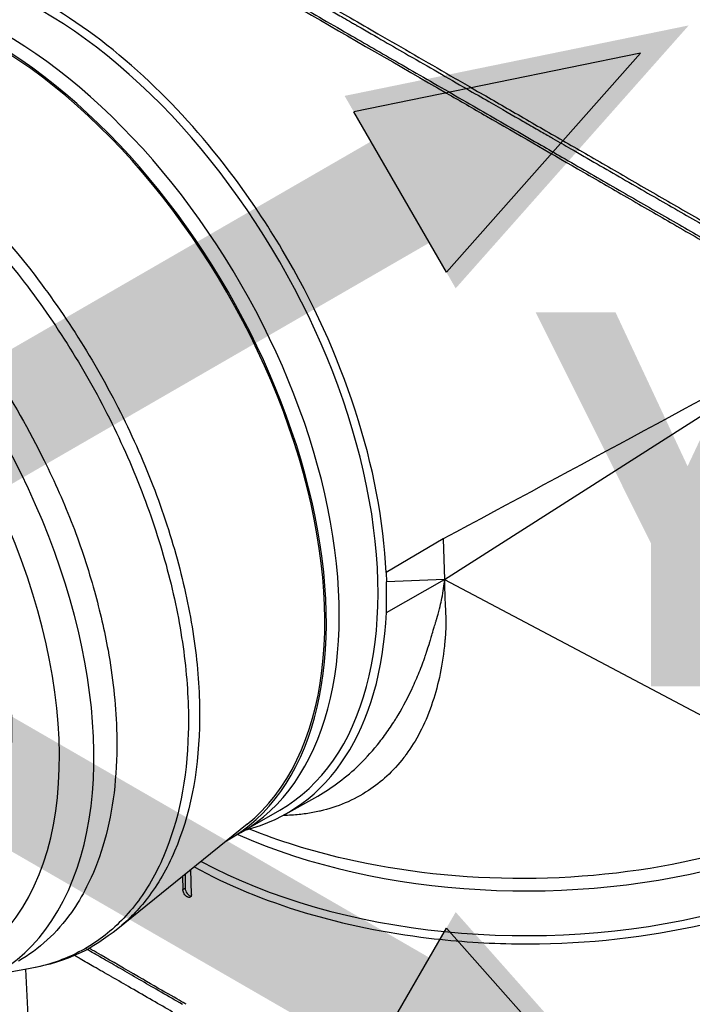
# Model space of a CAD drawing. Header units: millimetres. Extents: x 0 to 4378, y 0 to 2376.
# Tile 334 of 340: x 2589 to 2644, y 1862 to 1943. Entities that reach past the tile are written whole.
import ezdxf

# ---------------------------------------------------------------- set-up
doc = ezdxf.new("R2010")
doc.units = ezdxf.units.MM
doc.header["$LTSCALE"] = 0.2
doc.layers.add('01_Object Line', color=4, linetype='Continuous')
doc.layers.add('07_Special Line2', color=76, linetype='Continuous')
doc.layers.add('14_Mark', color=7, linetype='Continuous', true_color=0xe03c31)
doc.styles.add('Rainbow-5.0 Style', font='malgunsl.ttf')

# ---------------------------------------------------------------- blocks, each defined once
blk = doc.blocks.new('A$C990c551b_1')
for p, q in [((-117.188, 885.57), (-117.188, 885.57)), ((-118.085, 885.052), (-118.087, 885.051)), ((-84.977, 862.549), (-52.366, 883.338)), ((-67.625, 875.275), (-67.625, 875.275)), ((-109.502, 868.87), (-109.504, 868.869)), ((-85.085, 865.878), (-89.78, 863.118)), ((-85.085, 865.878), (-84.977, 862.549)), ((-89.78, 863.118), (-89.755, 862.353)), ((-89.755, 859.838), (-84.977, 862.549)), ((-84.977, 862.549), (-89.755, 862.353)), ((-84.977, 862.549), (-51.064, 844.586)), ((-106.43, 862.218), (-106.43, 862.218)), ((-89.755, 859.838), (-89.755, 862.353)), ((-106.216, 855.055), (-106.216, 855.056)), ((-98.026, 843.29), (-95.397, 844.771)), ((-101.698, 841.767), (-98.516, 843.604)), ((-101.181, 842.459), (-111.813, 833.879)), ((-101.698, 841.767), (-102.759, 841.154)), ((-106.278, 838.346), (-106.278, 837.207)), ((-105.761, 836.69), (-105.807, 838.726)), ((-106.492, 838.173), (-106.468, 837.098)), ((-106.468, 837.098), (-106.278, 837.207)), ((-114.475, 832.255), (-114.475, 832.256)), ((-114.306, 832.354), (-114.307, 832.355)), ((-115.468, 831.736), (-115.468, 831.736)), ((-119.005, 830.615), (-121.943, 830.079))]:
    blk.add_line(p, q)
for centre, major_axis, ratio, start_param, end_param in [((-118.016, 877.379), (19.5, -33.775), 0.57735, 0, 3.141593), ((-121.198, 875.542), (19.5, -33.775), 0.57735, 0, 3.141593), ((-121.198, 875.542), (19.5, -33.775), 0.57735, 0, 3.141593), ((-122.259, 874.929), (19.5, -33.775), 0.57735, 6.276472, 9.431491), ((-122.259, 874.929), (19.408, -33.617), 0.57735, 0.0902, 2.343313), ((-141.351, 863.907), (19.5, -33.775), 0.57735, 5.497787, 10.210176), ((-142.765, 863.09), (-18.5, 32.043), 0.57735, 2.086336, 7.338442), ((-142.765, 863.09), (15.738, -27.258), 0.57735, 0, 3.141593), ((-129.33, 870.847), (14.875, -25.764), 0.57735, 1.657669, 1.66178), ((-111.649, 876.614), (-1, 1.732), 0.57735, 1.648931, 1.651028), ((-67.355, 875.552), (0.474, 0.515), 0.389271, 5.2089, 5.209486), ((-67.978, 872.131), (2.781, -4.816), 0.57735, 2.040228, 2.040267), ((-88.883, 894.199), (-16.094, 27.876), 0.57735, 3.714306, 3.714316), ((-111.649, 876.614), (1, -1.732), 0.57735, 6.073125, 6.073188), ((-110.7, 872.338), (-0.625, 1.083), 0.57735, 0.066825, 0.068924), ((-110.7, 872.338), (0.625, -1.083), 0.57735, 5.820721, 5.823722), ((-108.533, 868.605), (1, -1.732), 0.57735, 3.622431, 3.625239), ((-101.399, 886.973), (17.5, -30.311), 0.57735, 0.702575, 0.702579), ((-101.399, 886.973), (16.741, -28.997), 0.57735, 0.649241, 0.649245), ((-79.857, 868.609), (0.4, -0.693), 0.578031, 4.605956, 4.606013), ((-101.046, 887.177), (-14.538, 25.18), 0.57735, 3.562488, 3.56249), ((-101.399, 886.973), (14.788, -25.613), 0.57735, 0.456595, 0.456596), ((-103.698, 860.76), (1.875, -3.248), 0.57735, 4.14228, 4.143182), ((-103.698, 860.76), (1.875, -3.248), 0.57735, 4.274377, 4.275866), ((-78.277, 859.498), (39, 0), 0.57735, 4.059541, 6.283185), ((-78.277, 859.498), (39, 0), 0.57735, 4.059541, 6.283185), ((-117.663, 877.583), (19.759, -34.223), 0.57735, 6.121179, 7.017951), ((-78.277, 855.823), (39, 0), 0.57735, 3.958709, 6.283185), ((-106.895, 856.931), (1, -1.732), 0.57735, 5.994064, 5.994098), ((-112.359, 880.645), (17.5, -30.311), 0.57735, 5.792788, 5.792806), ((-112.713, 880.441), (-17.75, 30.744), 0.57735, 2.623524, 2.623528), ((-112.713, 880.441), (-17.75, 30.744), 0.57735, 2.659528, 2.659565), ((-105.897, 850.804), (-1.875, 3.248), 0.57735, 2.264731, 2.264814), ((-105.897, 850.804), (-1.875, 3.248), 0.57735, 2.579418, 2.580021), ((-112.713, 880.441), (19.05, -32.996), 0.57735, 5.770082, 5.77017), ((-116.955, 877.991), (17.942, -31.077), 0.57735, 5.923363, 5.923395), ((-105.197, 845.903), (0.5, -0.866), 0.57735, 4.882276, 4.886021), ((-121.198, 875.542), (17.55, -30.397), 0.57735, 6.163015, 6.163164), ((-105.904, 845.494), (0.5, -0.866), 0.57735, 5.682324, 5.68604), ((-121.198, 875.542), (17.55, -30.397), 0.57735, 6.119106, 6.119153), ((-78.277, 860.722), (35.95, 0), 0.57735, 4.146838, 4.146856), ((-78.277, 860.722), (-35.75, 0), 0.57735, 1.01204, 1.012056), ((-122.259, 874.929), (17.975, -31.134), 0.57735, 6.138093, 6.13814), ((-122.259, 874.929), (17.975, -31.134), 0.57735, 6.181498, 6.18161), ((-122.259, 874.929), (19.5, -33.775), 0.57735, 6.031429, 6.031432), ((-105.925, 837.003), (0.25, -0.433), 0.57735, 3.926991, 5.901436)]:
    blk.add_ellipse(centre, major_axis=major_axis, ratio=ratio, start_param=start_param, end_param=end_param)
for points, knots in [([(-107.612, 916.922), (-106.561, 916.315), (-105.281, 915.576), (-103.739, 914.688), (-103.054, 914.293), (-102.317, 913.868), (-101.529, 913.414), (-101.512, 913.404), (-101.496, 913.395), (-101.479, 913.385), (-100.776, 912.979), (-100.031, 912.55), (-99.245, 912.097), (-98.586, 911.718), (-97.899, 911.322), (-97.185, 910.911), (-97.093, 910.858), (-97, 910.804), (-96.907, 910.751), (-96.209, 910.349), (-95.485, 909.932), (-94.737, 909.501), (-94.67, 909.462), (-94.603, 909.423), (-94.535, 909.385), (-94.176, 909.178), (-93.812, 908.968), (-93.443, 908.756), (-93.224, 908.629), (-93.002, 908.502), (-92.779, 908.373), (-92.668, 908.309), (-92.556, 908.245), (-92.443, 908.18), (-92.342, 908.122), (-92.263, 908.076), (-92.145, 908.008), (-92.132, 908.001), (-92.119, 907.993), (-92.105, 907.985), (-90.614, 907.127), (-89.219, 906.323), (-87.927, 905.579), (-87.094, 905.099), (-86.303, 904.644), (-85.556, 904.214), (-84.707, 903.725), (-83.914, 903.268), (-83.176, 902.843), (-82.523, 902.467), (-81.913, 902.116), (-81.346, 901.79), (-80.264, 901.166), (-79.335, 900.632), (-78.554, 900.182), (-78.381, 900.082), (-78.215, 899.987), (-78.056, 899.895), (-77.619, 899.643), (-77.235, 899.423), (-76.905, 899.232), (-76.739, 899.137), (-76.587, 899.049), (-76.448, 898.969), (-76.404, 898.944), (-76.362, 898.919), (-76.32, 898.896), (-76.296, 898.882), (-76.272, 898.868), (-76.249, 898.855), (-76.218, 898.836), (-76.187, 898.819), (-76.157, 898.801), (-76.142, 898.793), (-76.127, 898.784), (-76.113, 898.776), (-76.108, 898.773), (-76.107, 898.772), (-76.105, 898.772), (-76.104, 898.771), (-76.103, 898.77), (-76.099, 898.768), (-76.094, 898.765), (-76.086, 898.761), (-76.07, 898.751), (-75.579, 898.469), (-75.094, 898.189), (-74.615, 897.913), (-73.143, 897.066), (-71.726, 896.25), (-70.364, 895.465), (-68.96, 894.656), (-67.613, 893.881), (-66.323, 893.138), (-64.991, 892.37), (-63.718, 891.637), (-62.504, 890.938), (-62.102, 890.706), (-61.706, 890.478), (-61.316, 890.254), (-61.102, 890.131), (-60.891, 890.009), (-60.682, 889.888), (-60.078, 889.541), (-59.49, 889.202), (-58.918, 888.872), (-57.739, 888.193), (-56.625, 887.552), (-55.572, 886.945), (-55.029, 886.632), (-54.503, 886.329), (-53.992, 886.035), (-53.471, 885.735), (-52.966, 885.444), (-52.477, 885.162), (-51.921, 884.841), (-51.385, 884.533), (-50.869, 884.236)], [0.0000003, 0.0000003, 0.0000003, 0.0000003, 0.0859853, 0.0859853, 0.0859853, 0.1241981, 0.1241981, 0.1241981, 0.125, 0.125, 0.125, 0.1589987, 0.1589987, 0.1589987, 0.1875, 0.1875, 0.1875, 0.1911709, 0.1911709, 0.1911709, 0.21875, 0.21875, 0.21875, 0.2212271, 0.2212271, 0.2212271, 0.234375, 0.234375, 0.234375, 0.2421875, 0.2421875, 0.2421875, 0.2460938, 0.2460938, 0.2460938, 0.2496161, 0.2496161, 0.2496161, 0.25, 0.25, 0.25, 0.2912742, 0.2912742, 0.2912742, 0.3179228, 0.3179228, 0.3179228, 0.3481944, 0.3481944, 0.3481944, 0.375, 0.375, 0.375, 0.4261619, 0.4261619, 0.4261619, 0.4375, 0.4375, 0.4375, 0.46875, 0.46875, 0.46875, 0.484375, 0.484375, 0.484375, 0.4893023, 0.4893023, 0.4893023, 0.4921875, 0.4921875, 0.4921875, 0.4960938, 0.4960938, 0.4960938, 0.4980469, 0.4980469, 0.4980469, 0.4986572, 0.4986572, 0.4986572, 0.4992676, 0.4992676, 0.4992676, 0.5, 0.5, 0.5, 0.5215625, 0.5215625, 0.5215625, 0.5877727, 0.5877727, 0.5877727, 0.656049, 0.656049, 0.656049, 0.7265974, 0.7265974, 0.7265974, 0.75, 0.75, 0.75, 0.7627993, 0.7627993, 0.7627993, 0.7996666, 0.7996666, 0.7996666, 0.8755356, 0.8755356, 0.8755356, 0.9146293, 0.9146293, 0.9146293, 0.9545641, 0.9545641, 0.9545641, 1, 1, 1, 1]), ([(-107.467, 917.176), (-106.528, 916.634), (-105.544, 916.066), (-103.504, 914.888), (-102.45, 914.28), (-99.205, 912.406), (-96.953, 911.106), (-94.007, 909.405), (-93.351, 909.027), (-91.945, 908.215), (-91.194, 907.781), (-88.442, 906.193), (-86.448, 905.042), (-83.962, 903.606), (-83.444, 903.307), (-81.739, 902.323), (-80.566, 901.645), (-78.166, 900.26), (-76.942, 899.553), (-75.115, 898.498), (-74.497, 898.142), (-73.252, 897.422), (-72.624, 897.06), (-71.358, 896.329), (-70.72, 895.961), (-68.749, 894.823), (-67.441, 894.067), (-65.507, 892.951), (-64.853, 892.573), (-63.537, 891.813), (-62.876, 891.432), (-61.55, 890.667), (-60.886, 890.283), (-59.901, 889.714), (-59.571, 889.524), (-58.563, 888.942), (-57.896, 888.557), (-55.825, 887.361), (-54.473, 886.58), (-52.878, 885.66), (-52.569, 885.481), (-51.858, 885.071), (-51.458, 884.84), (-50.808, 884.465), (-50.574, 884.329), (-50.265, 884.151), (-50.221, 884.125), (-50.123, 884.069), (-50.071, 884.039), (-49.841, 883.907), (-49.704, 883.827), (-49.455, 883.683), (-49.387, 883.644), (-49.184, 883.527), (-49.081, 883.467), (-48.862, 883.341), (-48.754, 883.279), (-48.577, 883.176), (-48.506, 883.135), (-48.373, 883.059), (-48.317, 883.026), (-48.18, 882.947), (-48.107, 882.905), (-47.971, 882.826), (-47.909, 882.791), (-46.982, 882.256), (-46.162, 881.782), (-44.89, 881.048), (-44.413, 880.772), (-43.517, 880.255), (-43.097, 880.013), (-42.502, 879.669), (-42.312, 879.559), (-41.756, 879.238), (-41.403, 879.035), (-39.81, 878.115), (-38.817, 877.542), (-38.097, 877.126), (-38.062, 877.105), (-37.992, 877.065), (-37.959, 877.046), (-37.893, 877.008), (-37.861, 876.99), (-37.806, 876.958), (-37.782, 876.944), (-37.639, 876.861), (-37.535, 876.802), (-37.422, 876.736), (-37.398, 876.722), (-37.356, 876.698), (-37.337, 876.687), (-37.301, 876.666), (-37.284, 876.657), (-37.248, 876.636), (-37.229, 876.625), (-37.196, 876.606), (-37.182, 876.598), (-37.155, 876.582), (-37.143, 876.575), (-37.128, 876.566), (-37.124, 876.564), (-37.115, 876.559), (-37.11, 876.556), (-37.102, 876.551), (-37.099, 876.55), (-37.096, 876.548), (-37.095, 876.547), (-37.095, 876.547)], [-21.001083, -21.001083, -21.001083, -21.001083, -20.328863, -20.328863, -19.655828, -19.655828, -18.308332, -18.308332, -17.924512, -17.924512, -17.485993, -17.485993, -16.316696, -16.316696, -16.006668, -16.006668, -15.296307, -15.296307, -14.534305, -14.534305, -14.139555, -14.139555, -13.730091, -13.730091, -13.30546, -13.30546, -12.401825, -12.401825, -11.929878, -11.929878, -11.437802, -11.437802, -10.9252, -10.9252, -10.663362, -10.663362, -10.117833, -10.117833, -8.934625, -8.934625, -8.645977, -8.645977, -8.260408, -8.260408, -8.006475, -8.006475, -7.961161, -7.961161, -7.91407, -7.91407, -7.778509, -7.778509, -7.724161, -7.724161, -7.666804, -7.666804, -7.602838, -7.602838, -7.565627, -7.565627, -7.532521, -7.532521, -7.488032, -7.488032, -7.450837, -7.450837, -6.924212, -6.924212, -6.587553, -6.587553, -6.265466, -6.265466, -6.109966, -6.109966, -5.79866, -5.79866, -4.627003, -4.627003, -4.564096, -4.564096, -4.501625, -4.501625, -4.439084, -4.439084, -4.389917, -4.389917, -4.135415, -4.135415, -4.06302, -4.06302, -4.00074, -4.00074, -3.938004, -3.938004, -3.858125, -3.858125, -3.782258, -3.782258, -3.697501, -3.697501, -3.658476, -3.658476, -3.601749, -3.601749, -3.53559, -3.53559, -3.483188, -3.483188, -3.483188, -3.483188]), ([(-107.751, 915.914), (-106.557, 915.224), (-105.288, 914.492), (-103.964, 913.728), (-103.258, 913.321), (-102.536, 912.904), (-101.802, 912.481), (-101.068, 912.058), (-100.322, 911.627), (-99.567, 911.192), (-98.811, 910.756), (-98.047, 910.315), (-97.277, 909.872), (-96.507, 909.427), (-95.731, 908.98), (-94.952, 908.531), (-94.172, 908.082), (-93.39, 907.631), (-92.607, 907.179), (-91.223, 906.382), (-89.839, 905.584), (-88.464, 904.792), (-87.683, 904.341), (-86.905, 903.893), (-86.132, 903.447), (-85.346, 902.994), (-84.565, 902.544), (-83.79, 902.097), (-82.248, 901.208), (-80.728, 900.332), (-79.237, 899.473), (-78.495, 899.045), (-77.76, 898.622), (-77.034, 898.203), (-76.468, 897.877), (-75.907, 897.553), (-75.351, 897.232), (-73.919, 896.407), (-72.519, 895.6), (-71.154, 894.813), (-69.788, 894.026), (-68.456, 893.258), (-67.162, 892.512), (-65.866, 891.765), (-64.606, 891.039), (-63.386, 890.335), (-62.775, 889.983), (-62.174, 889.637), (-61.583, 889.296), (-60.992, 888.955), (-60.41, 888.619), (-59.838, 888.29), (-58.694, 887.631), (-57.59, 886.994), (-56.528, 886.382), (-55.997, 886.075), (-55.476, 885.775), (-54.965, 885.481), (-54.455, 885.186), (-53.955, 884.898), (-53.465, 884.616), (-52.922, 884.303), (-52.391, 883.997), (-51.875, 883.7)], [0, 0, 0, 0, 0.0671031, 0.0671031, 0.0671031, 0.1029277, 0.1029277, 0.1029277, 0.1387919, 0.1387919, 0.1387919, 0.1747111, 0.1747111, 0.1747111, 0.2106779, 0.2106779, 0.2106779, 0.2467042, 0.2467042, 0.2467042, 0.3103939, 0.3103939, 0.3103939, 0.3465771, 0.3465771, 0.3465771, 0.383319, 0.383319, 0.383319, 0.4564224, 0.4564224, 0.4564224, 0.4927866, 0.4927866, 0.4927866, 0.5210907, 0.5210907, 0.5210907, 0.5939582, 0.5939582, 0.5939582, 0.6669229, 0.6669229, 0.6669229, 0.7399622, 0.7399622, 0.7399622, 0.7765034, 0.7765034, 0.7765034, 0.8130598, 0.8130598, 0.8130598, 0.886194, 0.886194, 0.886194, 0.9227702, 0.9227702, 0.9227702, 0.9593497, 0.9593497, 0.9593497, 1, 1, 1, 1]), ([(-107.601, 915.637), (-107.075, 915.333), (-105.472, 914.408), (-101.45, 912.086), (-99.798, 911.132), (-97.615, 909.871), (-97.127, 909.59), (-92.715, 907.042), (-88.709, 904.73), (-83.717, 901.848), (-82.621, 901.215), (-78.962, 899.102), (-76.454, 897.654), (-72.761, 895.522), (-71.494, 894.79), (-68.941, 893.316), (-67.656, 892.574), (-65.05, 891.07), (-63.734, 890.31), (-61.083, 888.779), (-59.754, 888.012), (-57.818, 886.894), (-57.172, 886.521), (-55.482, 885.546), (-54.466, 884.959), (-53.261, 884.263), (-53.023, 884.126), (-52.637, 883.903), (-52.495, 883.821), (-52.203, 883.653), (-52.092, 883.588), (-51.85, 883.449), (-51.723, 883.375), (-51.485, 883.238), (-51.375, 883.174), (-51.065, 882.996), (-50.866, 882.881), (-50.612, 882.734), (-50.557, 882.702), (-50.436, 882.632), (-50.373, 882.596), (-50.154, 882.47), (-50.046, 882.407), (-49.63, 882.167), (-49.351, 882.006), (-47.967, 881.207), (-46.925, 880.605), (-45.526, 879.798), (-45.1, 879.552), (-43.908, 878.863), (-43.192, 878.45), (-41.96, 877.739), (-41.433, 877.434), (-40.763, 877.048), (-40.567, 876.934), (-40.031, 876.625), (-39.734, 876.454), (-39.284, 876.193), (-39.121, 876.1), (-38.923, 875.985), (-38.879, 875.96), (-38.897, 875.97), (-38.915, 875.98), (-38.974, 876.014), (-39.013, 876.037), (-39.121, 876.099), (-39.191, 876.14), (-39.277, 876.189)], [-15.738203, -15.738203, -15.738203, -15.738203, -14.793481, -14.793481, -14.173934, -14.173934, -13.996984, -13.996984, -12.579476, -12.579476, -12.176243, -12.176243, -11.215253, -11.215253, -10.695697, -10.695697, -10.142358, -10.142358, -9.539575, -9.539575, -8.883963, -8.883963, -8.543526, -8.543526, -7.972636, -7.972636, -7.829924, -7.829924, -7.73886, -7.73886, -7.680875, -7.680875, -7.616244, -7.616244, -7.560081, -7.560081, -7.459116, -7.459116, -7.430908, -7.430908, -7.397967, -7.397967, -7.318024, -7.318024, -7.146824, -7.146824, -6.455961, -6.455961, -6.135134, -6.135134, -5.518203, -5.518203, -4.951279, -4.951279, -4.691225, -4.691225, -4.182012, -4.182012, -3.710062, -3.710062, -3.272291, -3.272291, -3.069642, -3.069642, -2.879581, -2.879581, -2.668274, -2.668274, -2.668274, -2.668274]), ([(-89.78, 863.118), (-89.962, 867.325), (-90.821, 871.848), (-93.77, 880.923), (-95.803, 885.391), (-99.548, 891.709), (-100.897, 893.731), (-104.467, 898.497), (-106.778, 901.103), (-111.836, 905.878), (-114.563, 907.96), (-117.309, 909.586)], [0.000001, 0.000001, 0.000001, 0.000001, 1.509107, 1.509107, 2.980726, 2.980726, 3.709428, 3.709428, 4.786993, 4.786993, 5.948512, 5.948512, 5.948512, 5.948512]), ([(-158.963, 898.771), (-158.863, 898.829), (-158.761, 898.886), (-157.339, 899.657), (-155.876, 900.151), (-152.554, 900.693), (-150.701, 900.663), (-148.055, 900.222), (-147.339, 900.068), (-145.398, 899.549), (-144.16, 899.114), (-142.549, 898.418), (-142.19, 898.254), (-141.401, 897.877), (-140.971, 897.66), (-140.08, 897.185), (-139.62, 896.926), (-138.877, 896.487), (-138.597, 896.317), (-138.215, 896.078), (-138.114, 896.015), (-137.051, 895.337), (-136.087, 894.669), (-132.065, 891.626), (-129.144, 888.756), (-125.45, 884.368), (-124.527, 883.192), (-123.079, 881.191), (-122.53, 880.392), (-120.478, 877.25), (-119.103, 874.814), (-116.991, 870.565), (-116.201, 868.782), (-114.82, 865.187), (-114.233, 863.384), (-113.285, 859.958), (-112.906, 858.34), (-112.417, 855.639), (-112.258, 854.549), (-112.023, 852.401), (-111.947, 851.345), (-111.897, 849.802), (-111.891, 849.299), (-111.914, 845.829), (-112.286, 843.091), (-113.398, 839.451), (-113.851, 838.33), (-114.753, 836.558), (-115.168, 835.863), (-116.814, 833.537), (-118.29, 832.187), (-119.969, 831.218)], [-15.185847, -15.185847, -15.185847, -15.185847, -15.126345, -15.126345, -14.357922, -14.357922, -13.491729, -13.491729, -13.178557, -13.178557, -12.649887, -12.649887, -12.498415, -12.498415, -12.318089, -12.318089, -12.124815, -12.124815, -12.007373, -12.007373, -11.964756, -11.964756, -11.555527, -11.555527, -10.242526, -10.242526, -9.787003, -9.787003, -9.494757, -9.494757, -8.658648, -8.658648, -8.069674, -8.069674, -7.481399, -7.481399, -6.943069, -6.943069, -6.570845, -6.570845, -6.198458, -6.198458, -6.015314, -6.015314, -4.920692, -4.920692, -4.383337, -4.383337, -3.995401, -3.995401, -2.988737, -2.988737, -2.988737, -2.988737]), ([(-128.24, 896.248), (-125.144, 893.613), (-122.172, 890.455), (-119.495, 886.961), (-118.09, 885.128), (-116.744, 883.172), (-115.506, 881.162), (-114.267, 879.152), (-113.138, 877.096), (-112.117, 874.993), (-111.095, 872.891), (-110.174, 870.721), (-109.391, 868.567), (-108.607, 866.413), (-107.958, 864.275), (-107.441, 862.153), (-106.925, 860.03), (-106.539, 857.904), (-106.302, 855.86), (-106.066, 853.816), (-105.973, 851.846), (-106.023, 849.95), (-106.125, 846.158), (-106.818, 842.691), (-108.054, 839.815), (-108.671, 838.378), (-109.417, 837.095), (-110.286, 835.963), (-111.155, 834.831), (-112.161, 833.844), (-113.268, 833.039), (-114.375, 832.234), (-115.579, 831.61), (-116.878, 831.163), (-117.559, 830.929), (-118.27, 830.743), (-119.004, 830.608)], [0, 0, 0, 0, 0.1205223, 0.1205223, 0.1205223, 0.1837668, 0.1837668, 0.1837668, 0.2470112, 0.2470112, 0.2470112, 0.3102557, 0.3102557, 0.3102557, 0.3735002, 0.3735002, 0.3735002, 0.4367446, 0.4367446, 0.4367446, 0.4999891, 0.4999891, 0.4999891, 0.6264781, 0.6264781, 0.6264781, 0.6897225, 0.6897225, 0.6897225, 0.752967, 0.752967, 0.752967, 0.8162115, 0.8162115, 0.8162115, 0.8493915, 0.8493915, 0.8493915, 0.8493915]), ([(-126.673, 896.195), (-123.823, 893.682), (-121.09, 890.732), (-118.61, 887.495), (-117.202, 885.658), (-115.852, 883.698), (-114.611, 881.684), (-113.37, 879.669), (-112.239, 877.608), (-111.215, 875.501), (-110.191, 873.394), (-109.268, 871.219), (-108.483, 869.06), (-107.698, 866.902), (-107.047, 864.759), (-106.529, 862.632), (-106.011, 860.504), (-105.625, 858.374), (-105.388, 856.325), (-105.15, 854.277), (-105.057, 852.302), (-105.108, 850.402), (-105.21, 846.601), (-105.904, 843.126), (-107.143, 840.244), (-107.762, 838.803), (-108.509, 837.518), (-109.38, 836.383), (-110.104, 835.442), (-110.921, 834.6), (-111.813, 833.879)], [-1, -1, -1, -1, -0.8874103, -0.8874103, -0.8874103, -0.8234994, -0.8234994, -0.8234994, -0.7595886, -0.7595886, -0.7595886, -0.6956777, -0.6956777, -0.6956777, -0.6317668, -0.6317668, -0.6317668, -0.5678559, -0.5678559, -0.5678559, -0.503945, -0.503945, -0.503945, -0.3761233, -0.3761233, -0.3761233, -0.3122124, -0.3122124, -0.3122124, -0.2591427, -0.2591427, -0.2591427, -0.2591427]), ([(-84.977, 862.549), (-84.982, 862.101), (-84.972, 861.628), (-84.953, 861.134), (-84.953, 861.13), (-84.952, 861.125), (-84.952, 861.122), (-84.945, 860.945), (-84.936, 860.74), (-84.925, 860.51), (-84.914, 860.283), (-84.901, 860.031), (-84.89, 859.755), (-84.89, 859.75), (-84.89, 859.747), (-84.89, 859.741), (-84.876, 859.406), (-84.872, 859.128), (-84.872, 858.903), (-84.872, 858.791), (-84.873, 858.691), (-84.874, 858.605), (-84.875, 858.562), (-84.876, 858.523), (-84.877, 858.486), (-84.878, 858.468), (-84.878, 858.45), (-84.879, 858.434), (-84.879, 858.425), (-84.88, 858.417), (-84.88, 858.409), (-84.88, 858.405), (-84.88, 858.401), (-84.881, 858.398), (-84.881, 858.394), (-84.881, 858.387), (-84.881, 858.386), (-84.882, 858.366), (-84.886, 858.3), (-84.893, 858.188), (-84.895, 858.148), (-84.899, 858.103), (-84.902, 858.051), (-84.904, 858.031), (-84.905, 858.009), (-84.907, 857.987), (-84.91, 857.948), (-84.913, 857.906), (-84.917, 857.861), (-84.918, 857.839), (-84.92, 857.816), (-84.922, 857.792), (-84.923, 857.78), (-84.924, 857.768), (-84.925, 857.756), (-84.926, 857.75), (-84.926, 857.744), (-84.927, 857.738), (-84.927, 857.735), (-84.927, 857.732), (-84.927, 857.729), (-84.928, 857.725), (-84.928, 857.721), (-84.928, 857.719), (-84.938, 857.608), (-84.948, 857.497), (-84.958, 857.388), (-84.966, 857.306), (-84.975, 857.224), (-84.983, 857.143), (-84.986, 857.116), (-84.989, 857.09), (-84.992, 857.062), (-85.088, 856.174), (-85.226, 855.323), (-85.403, 854.512), (-85.579, 853.707), (-85.793, 852.942), (-86.045, 852.217), (-86.047, 852.212), (-86.049, 852.207), (-86.051, 852.2), (-86.606, 850.61), (-87.32, 849.281), (-88.131, 848.18), (-88.193, 848.096), (-88.255, 848.014), (-88.317, 847.933), (-89.202, 846.79), (-90.19, 845.906), (-91.217, 845.228), (-91.221, 845.225), (-91.225, 845.223), (-91.23, 845.22), (-91.837, 844.82), (-92.479, 844.479), (-93.151, 844.197), (-93.802, 843.923), (-94.481, 843.704), (-95.184, 843.54), (-95.207, 843.534), (-95.231, 843.529), (-95.253, 843.524), (-95.603, 843.444), (-95.971, 843.375), (-96.355, 843.32), (-96.727, 843.266), (-97.115, 843.226), (-97.52, 843.2), (-97.531, 843.199), (-97.543, 843.198), (-97.554, 843.198), (-97.569, 843.197), (-97.573, 843.197), (-97.581, 843.196), (-97.756, 843.186), (-97.976, 843.175), (-98.244, 843.17)], [0, 0, 0, 0, 0.0310059, 0.0310059, 0.0310059, 0.03125, 0.03125, 0.03125, 0.046875, 0.046875, 0.046875, 0.0622559, 0.0622559, 0.0622559, 0.0625, 0.0625, 0.0625, 0.078125, 0.078125, 0.078125, 0.0859375, 0.0859375, 0.0859375, 0.0898438, 0.0898438, 0.0898438, 0.0917969, 0.0917969, 0.0917969, 0.0927734, 0.0927734, 0.0927734, 0.0932617, 0.0932617, 0.0932617, 0.09375, 0.09375, 0.09375, 0.1015625, 0.1015625, 0.1015625, 0.1043487, 0.1043487, 0.1043487, 0.1054688, 0.1054688, 0.1054688, 0.1074219, 0.1074219, 0.1074219, 0.1083984, 0.1083984, 0.1083984, 0.1088867, 0.1088867, 0.1088867, 0.1091309, 0.1091309, 0.1091309, 0.1092529, 0.1092529, 0.1092529, 0.109375, 0.109375, 0.109375, 0.1171875, 0.1171875, 0.1171875, 0.1230469, 0.1230469, 0.1230469, 0.125, 0.125, 0.125, 0.1875, 0.1875, 0.1875, 0.2495117, 0.2495117, 0.2495117, 0.25, 0.25, 0.25, 0.3661699, 0.3661699, 0.3661699, 0.375, 0.375, 0.375, 0.4995117, 0.4995117, 0.4995117, 0.5, 0.5, 0.5, 0.5625, 0.5625, 0.5625, 0.6230469, 0.6230469, 0.6230469, 0.625, 0.625, 0.625, 0.65625, 0.65625, 0.65625, 0.6865234, 0.6865234, 0.6865234, 0.6873779, 0.6873779, 0.6873779, 0.6884698, 0.6884698, 0.6884698, 0.711278, 0.711278, 0.711278, 0.711278]), ([(-95.397, 844.771), (-94.187, 845.452), (-93.043, 846.308), (-91.984, 847.338), (-91.971, 847.351), (-91.957, 847.364), (-91.943, 847.377), (-91.368, 847.94), (-90.819, 848.555), (-90.298, 849.219), (-90.032, 849.559), (-89.773, 849.912), (-89.522, 850.278), (-89.396, 850.461), (-89.273, 850.648), (-89.151, 850.837), (-89.09, 850.932), (-89.03, 851.028), (-88.97, 851.124), (-88.941, 851.172), (-88.911, 851.22), (-88.881, 851.269), (-88.866, 851.293), (-88.852, 851.318), (-88.837, 851.342), (-88.83, 851.354), (-88.822, 851.366), (-88.815, 851.379), (-88.808, 851.391), (-88.8, 851.404), (-88.793, 851.415), (-88.355, 852.147), (-87.938, 852.937), (-87.549, 853.786), (-87.354, 854.211), (-87.167, 854.651), (-86.987, 855.106), (-86.897, 855.333), (-86.809, 855.565), (-86.723, 855.8), (-86.68, 855.917), (-86.638, 856.036), (-86.596, 856.155), (-86.575, 856.215), (-86.554, 856.275), (-86.534, 856.335), (-86.523, 856.366), (-86.513, 856.396), (-86.503, 856.426), (-86.493, 856.454), (-86.484, 856.483), (-86.474, 856.511), (-86.469, 856.525), (-86.46, 856.553), (-86.452, 856.576), (-86.37, 856.822), (-86.302, 857.038), (-86.245, 857.221), (-86.215, 857.317), (-86.189, 857.403), (-86.166, 857.481), (-86.155, 857.515), (-86.146, 857.547), (-86.137, 857.578), (-86.114, 857.655), (-86.095, 857.72), (-86.079, 857.775), (-86.067, 857.813), (-86.058, 857.846), (-86.05, 857.873), (-86.046, 857.887), (-86.042, 857.899), (-86.039, 857.91), (-86.037, 857.916), (-86.036, 857.921), (-86.034, 857.926), (-86.033, 857.929), (-86.032, 857.933), (-86.031, 857.936), (-86.029, 857.943), (-86.023, 857.965), (-86.017, 857.983), (-85.974, 858.126), (-85.918, 858.31), (-85.849, 858.537), (-85.811, 858.663), (-85.769, 858.801), (-85.725, 858.953), (-85.702, 859.029), (-85.679, 859.109), (-85.655, 859.192), (-85.643, 859.233), (-85.631, 859.275), (-85.618, 859.318), (-85.612, 859.34), (-85.606, 859.362), (-85.6, 859.384), (-85.597, 859.395), (-85.593, 859.406), (-85.59, 859.417), (-85.587, 859.428), (-85.584, 859.44), (-85.581, 859.45), (-85.488, 859.778), (-85.41, 860.074), (-85.347, 860.334), (-85.284, 860.59), (-85.236, 860.811), (-85.198, 860.998), (-85.197, 861.001), (-85.197, 861.003), (-85.196, 861.007), (-85.085, 861.554), (-85.013, 862.069), (-84.977, 862.549)], [0.5128426, 0.5128426, 0.5128426, 0.5128426, 0.625, 0.625, 0.625, 0.6264391, 0.6264391, 0.6264391, 0.6875, 0.6875, 0.6875, 0.71875, 0.71875, 0.71875, 0.734375, 0.734375, 0.734375, 0.7421875, 0.7421875, 0.7421875, 0.7460937, 0.7460937, 0.7460937, 0.7480469, 0.7480469, 0.7480469, 0.7490234, 0.7490234, 0.7490234, 0.75, 0.75, 0.75, 0.8125, 0.8125, 0.8125, 0.84375, 0.84375, 0.84375, 0.859375, 0.859375, 0.859375, 0.8671875, 0.8671875, 0.8671875, 0.8710937, 0.8710937, 0.8710937, 0.8730469, 0.8730469, 0.8730469, 0.8748779, 0.8748779, 0.8748779, 0.8757728, 0.8757728, 0.8757728, 0.885526, 0.885526, 0.885526, 0.890625, 0.890625, 0.890625, 0.8928443, 0.8928443, 0.8928443, 0.8984375, 0.8984375, 0.8984375, 0.9023437, 0.9023437, 0.9023437, 0.9042969, 0.9042969, 0.9042969, 0.9052734, 0.9052734, 0.9052734, 0.9060059, 0.9060059, 0.9060059, 0.9077457, 0.9077457, 0.9077457, 0.921875, 0.921875, 0.921875, 0.9296875, 0.9296875, 0.9296875, 0.9335937, 0.9335937, 0.9335937, 0.9355469, 0.9355469, 0.9355469, 0.9365234, 0.9365234, 0.9365234, 0.9370117, 0.9370117, 0.9370117, 0.9375, 0.9375, 0.9375, 0.953125, 0.953125, 0.953125, 0.9685059, 0.9685059, 0.9685059, 0.96875, 0.96875, 0.96875, 1, 1, 1, 1]), ([(-51.064, 844.586), (-54.657, 842.513), (-58.926, 840.862), (-68.3, 838.603), (-73.335, 838.012), (-83.463, 837.976), (-88.481, 838.526), (-95.941, 840.251), (-98.573, 841.074), (-101.011, 842.058)], [0, 0, 0, 0, 1.523476, 1.523476, 3.047005, 3.047005, 4.562156, 4.562156, 5.458689, 5.458689, 5.458689, 5.458689]), ([(-105.53, 838.949), (-102.819, 837.453), (-99.751, 836.187), (-93.205, 834.23), (-89.793, 833.531), (-83.882, 832.822), (-81.457, 832.664), (-74.113, 832.58), (-69.226, 833.053), (-59.891, 835.036), (-55.543, 836.554), (-51.809, 838.501)], [0.039583, 0.039583, 0.039583, 0.039583, 1.164971, 1.164971, 2.245726, 2.245726, 2.976579, 2.976579, 4.453024, 4.453024, 5.967093, 5.967093, 5.967093, 5.967093]), ([(-105.761, 836.69), (-105.76, 836.647), (-105.765, 836.608), (-105.787, 836.537), (-105.806, 836.507), (-105.854, 836.463), (-105.881, 836.45), (-105.951, 836.437), (-105.995, 836.442), (-106.054, 836.463), (-106.067, 836.469), (-106.086, 836.478), (-106.091, 836.48), (-106.1, 836.485), (-106.104, 836.487), (-106.111, 836.492), (-106.115, 836.494), (-106.123, 836.499), (-106.129, 836.503), (-106.147, 836.515), (-106.16, 836.524), (-106.22, 836.571), (-106.264, 836.617), (-106.335, 836.712), (-106.364, 836.758), (-106.414, 836.857), (-106.434, 836.911), (-106.46, 837.01), (-106.467, 837.055), (-106.468, 837.098)], [-0.1574555, -0.1574555, -0.1574555, -0.1574555, -0.1416612, -0.1416612, -0.1241291, -0.1241291, -0.1081014, -0.1081014, -0.0880942, -0.0880942, -0.0825129, -0.0825129, -0.0802847, -0.0802847, -0.0787284, -0.0787284, -0.077172, -0.077172, -0.074944, -0.074944, -0.0693639, -0.0693639, -0.0493569, -0.0493569, -0.0333294, -0.0333294, -0.0157975, -0.0157975, -0.000001, -0.000001, -0.000001, -0.000001]), ([(-106.507, 827.66), (-107.701, 828.35), (-108.819, 828.995), (-109.846, 829.588), (-110.394, 829.904), (-110.916, 830.205), (-111.411, 830.491), (-111.907, 830.776), (-112.375, 831.046), (-112.815, 831.3), (-113.256, 831.554), (-113.669, 831.791), (-114.053, 832.013), (-114.161, 832.075), (-114.268, 832.136), (-114.371, 832.196)], [0, 0, 0, 0, 0.0671031, 0.0671031, 0.0671031, 0.1029277, 0.1029277, 0.1029277, 0.1387919, 0.1387919, 0.1387919, 0.1747111, 0.1747111, 0.1747111, 0.1848295, 0.1848295, 0.1848295, 0.1848295]), ([(-106.192, 827.669), (-106.718, 827.973), (-108.322, 828.899), (-111.266, 830.598), (-112.291, 831.19), (-113.437, 831.852), (-113.68, 831.992), (-114.008, 832.182), (-114.103, 832.236), (-114.195, 832.29)], [-15.738203, -15.738203, -15.738203, -15.738203, -14.793481, -14.793481, -14.173934, -14.173934, -13.996984, -13.996984, -13.923057, -13.923057, -13.923057, -13.923057]), ([(-107.31, 827.036), (-108.364, 827.644), (-109.531, 828.318), (-110.729, 829.008), (-111.261, 829.315), (-111.798, 829.624), (-112.331, 829.931), (-112.343, 829.938), (-112.354, 829.944), (-112.365, 829.951), (-112.839, 830.224), (-113.309, 830.494), (-113.768, 830.758), (-114.153, 830.98), (-114.53, 831.197), (-114.895, 831.406), (-114.942, 831.433), (-114.989, 831.46), (-115.035, 831.487), (-115.16, 831.559), (-115.284, 831.63), (-115.405, 831.7)], [0.0000003, 0.0000003, 0.0000003, 0.0000003, 0.0859853, 0.0859853, 0.0859853, 0.1241981, 0.1241981, 0.1241981, 0.125, 0.125, 0.125, 0.1589987, 0.1589987, 0.1589987, 0.1875, 0.1875, 0.1875, 0.1911709, 0.1911709, 0.1911709, 0.201021, 0.201021, 0.201021, 0.201021])]:
    blk.add_open_spline(points, degree=3, knots=knots)
for points in [[(-52.145, 883.619), (-63.115, 877.7), (-74.096, 871.786), (-85.085, 865.878)], [(-111.818, 833.875), (-113.88, 832.211), (-115.868, 831.181), (-119.019, 830.606)], [(-111.813, 833.879), (-111.815, 833.878), (-111.816, 833.877), (-111.818, 833.875)], [(-115.995, 778.129), (-117.401, 795.547), (-118.544, 813), (-119.353, 830.552)]]:
    blk.add_open_spline(points, degree=3)
blk = doc.blocks.new('A$C36afca62')
at = {"layer": '07_Special Line2'}
blk.add_hatch(color=256, dxfattribs=at).paths.add_polyline_path([(51.084, 29.494), (33.418, 25.878), (39.12, 16.002)])
at = {"layer": '14_Mark'}
blk.add_hatch(color=256, dxfattribs=at).paths.add_polyline_path([(51.084, -29.494), (39.12, -16.002), (33.418, -25.878)])
at = {"layer": '07_Special Line2'}
for p, q in [((48.615, 28.068), (33.893, 25.055)), ((38.645, 16.825), (48.615, 28.068)), ((38.645, 16.825), (33.893, 25.055))]:
    blk.add_line(p, q, dxfattribs=at)
at = {"layer": '07_Special Line2', "const_width": 6}
blk.add_lwpolyline([(36.269, 20.94), (0, 0)], dxfattribs=at)
at = {"layer": '14_Mark'}
for p in [(33.893, -25.055), (48.615, -28.068)]:
    blk.add_line(p, (38.645, -16.825), dxfattribs=at)
at = {"layer": '14_Mark', "const_width": 6}
blk.add_lwpolyline([(36.269, -20.94), (0, 0)], dxfattribs=at)
at = {"layer": '07_Special Line2', "insert": (43.221, 5.18), "char_height": 19.2, "attachment_point": 4, "style": 'Rainbow-5.0 Style'}
blk.add_mtext('{\\fMalgun Gothic Semilight|b1|i0|c129|p50;Y}', dxfattribs=at)

msp = doc.modelspace()

# ---------------------------------------------------------------- block references
at = {"xscale": 1.6, "yscale": 1.6, "zscale": 1.6}
msp.add_blockref('A$C36afca62', (2562.099, 1894.866), dxfattribs=at)
at = {"layer": '01_Object Line'}
msp.add_blockref('A$C990c551b_1', (2708.753, 1034.021), dxfattribs=at)

doc.saveas('drawing.dxf')
